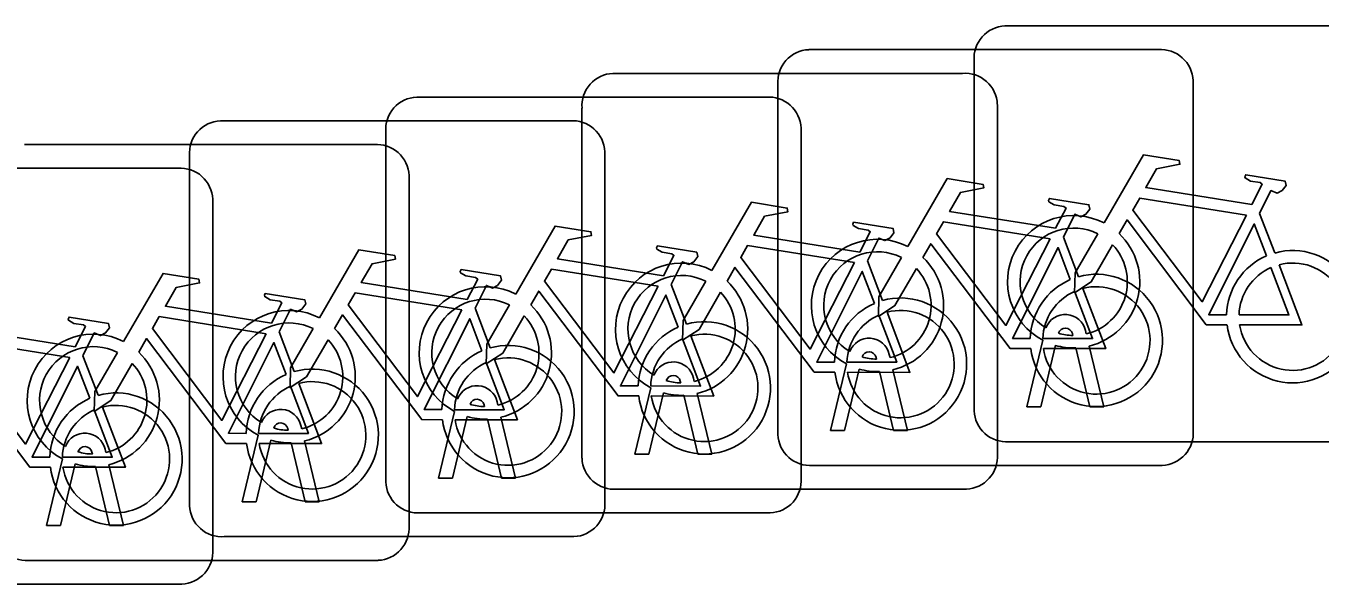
# Model space of a CAD drawing. Extents: x 162184 to 163154, y 385507 to 386516.
# Drawn here: x 162778.917 to 162782.03, y 386422.564 to 386423.906 of the extents above; entities that cross this region are included whole.
import ezdxf

# ---------------------------------------------------------------- set-up
doc = ezdxf.new("R2010")
doc.units = 0
doc.layers.add('IMGEO_Fietsenrek', color=7, linetype='Continuous')

msp = doc.modelspace()

# ---------------------------------------------------------------- linework, layer by layer
at = {"layer": 'IMGEO_Fietsenrek'}
for p, q in [((162781.2719, 386423.9055), (162782.1128, 386423.9055)), ((162782.1128, 386423.9055), (162781.2719, 386423.9055)), ((162780.7999, 386423.8485), (162781.6408, 386423.8485)), ((162781.6408, 386423.8485), (162780.7999, 386423.8485)), ((162781.1975, 386422.9809), (162781.1975, 386423.8218)), ((162781.1975, 386423.8218), (162781.1975, 386422.9809)), ((162780.3289, 386423.7915), (162781.1698, 386423.7915)), ((162781.1698, 386423.7915), (162780.3289, 386423.7915)), ((162781.7245, 386423.7741), (162781.7245, 386422.9332)), ((162781.7245, 386422.9332), (162781.7245, 386423.7741)), ((162780.7255, 386422.9239), (162780.7255, 386423.7648)), ((162780.7255, 386423.7648), (162780.7255, 386422.9239)), ((162779.8569, 386423.7345), (162780.6978, 386423.7345)), ((162780.6978, 386423.7345), (162779.8569, 386423.7345)), ((162780.2545, 386422.8669), (162780.2545, 386423.7078)), ((162780.2545, 386423.7078), (162780.2545, 386422.8669)), ((162781.2535, 386423.7171), (162781.2535, 386422.8762)), ((162781.2535, 386422.8762), (162781.2535, 386423.7171)), ((162779.3849, 386423.6775), (162780.2258, 386423.6775)), ((162780.2258, 386423.6775), (162779.3849, 386423.6775)), ((162779.7825, 386422.8099), (162779.7825, 386423.6508)), ((162779.7825, 386423.6508), (162779.7825, 386422.8099)), ((162780.7815, 386423.6601), (162780.7815, 386422.8192)), ((162780.7815, 386422.8192), (162780.7815, 386423.6601)), ((162778.9139, 386423.6205), (162779.7548, 386423.6205)), ((162779.7548, 386423.6205), (162778.9139, 386423.6205)), ((162779.3105, 386422.7529), (162779.3105, 386423.5938)), ((162779.3105, 386423.5938), (162779.3105, 386422.7529)), ((162780.3095, 386423.6031), (162780.3095, 386422.7622)), ((162780.3095, 386422.7622), (162780.3095, 386423.6031)), ((162778.4419, 386423.5635), (162779.2828, 386423.5635)), ((162779.2828, 386423.5635), (162778.4419, 386423.5635)), ((162779.8385, 386423.5461), (162779.8385, 386422.7052)), ((162779.8385, 386422.7052), (162779.8385, 386423.5461)), ((162779.3665, 386423.4891), (162779.3665, 386422.6482)), ((162779.3665, 386422.6482), (162779.3665, 386423.4891)), ((162781.8842, 386423.4552), (162781.9205, 386423.36)), ((162781.4122, 386423.3982), (162781.4485, 386423.303)), ((162780.9412, 386423.3412), (162780.9775, 386423.246)), ((162780.4692, 386423.2842), (162780.5055, 386423.189)), ((162779.9972, 386423.2272), (162780.0335, 386423.132)), ((162779.5262, 386423.1702), (162779.5625, 386423.075)), ((162781.3245, 386422.9903), (162781.3628, 386423.1503)), ((162781.4349, 386423.1619), (162781.4339, 386423.1662)), ((162781.4656, 386423.1734), (162781.4674, 386423.1655)), ((162780.9936, 386423.1164), (162780.9954, 386423.1085)), ((162781.3932, 386423.1381), (162781.3579, 386422.9903)), ((162781.476, 386422.9903), (162781.4421, 386423.132)), ((162781.4744, 386423.1363), (162781.5094, 386422.9903)), ((162779.0542, 386423.1132), (162779.0905, 386423.018)), ((162780.8525, 386422.9333), (162780.8908, 386423.0933)), ((162780.9629, 386423.1049), (162780.9619, 386423.1092)), ((162780.4919, 386423.0479), (162780.4909, 386423.0522)), ((162780.5226, 386423.0594), (162780.5244, 386423.0515)), ((162780.9212, 386423.0811), (162780.8859, 386422.9333)), ((162781.004, 386422.9333), (162780.9701, 386423.075)), ((162781.0024, 386423.0793), (162781.0374, 386422.9333)), ((162780.3815, 386422.8763), (162780.4198, 386423.0363)), ((162780.4502, 386423.0241), (162780.4149, 386422.8763)), ((162780.5314, 386423.0223), (162780.5664, 386422.8763)), ((162780.0199, 386422.9909), (162780.0189, 386422.9952)), ((162780.0506, 386423.0024), (162780.0524, 386422.9945)), ((162780.533, 386422.8763), (162780.4991, 386423.018)), ((162781.3579, 386422.9903), (162781.3245, 386422.9903)), ((162781.5094, 386422.9903), (162781.476, 386422.9903)), ((162779.9095, 386422.8193), (162779.9478, 386422.9793)), ((162779.9782, 386422.9671), (162779.9429, 386422.8193)), ((162780.061, 386422.8193), (162780.0271, 386422.961)), ((162780.0594, 386422.9653), (162780.0944, 386422.8193)), ((162779.5479, 386422.9339), (162779.5469, 386422.9382)), ((162779.5786, 386422.9454), (162779.5804, 386422.9375)), ((162780.8859, 386422.9333), (162780.8525, 386422.9333)), ((162781.0374, 386422.9333), (162781.004, 386422.9333)), ((162779.4375, 386422.7623), (162779.4758, 386422.9223)), ((162779.5062, 386422.9101), (162779.4709, 386422.7623)), ((162779.589, 386422.7623), (162779.5551, 386422.904)), ((162779.5874, 386422.9083), (162779.6224, 386422.7623)), ((162782.1221, 386422.9065), (162781.2812, 386422.9065)), ((162781.2812, 386422.9065), (162782.1221, 386422.9065)), ((162778.9665, 386422.7053), (162779.0048, 386422.8653)), ((162779.0769, 386422.8769), (162779.0759, 386422.8812)), ((162779.1076, 386422.8884), (162779.1094, 386422.8805)), ((162780.4149, 386422.8763), (162780.3815, 386422.8763)), ((162780.5664, 386422.8763), (162780.533, 386422.8763)), ((162779.0352, 386422.8531), (162778.9999, 386422.7053)), ((162779.118, 386422.7053), (162779.0841, 386422.847)), ((162779.1164, 386422.8513), (162779.1514, 386422.7053)), ((162781.6501, 386422.8495), (162780.8092, 386422.8495)), ((162780.8092, 386422.8495), (162781.6501, 386422.8495)), ((162779.9429, 386422.8193), (162779.9095, 386422.8193)), ((162780.0944, 386422.8193), (162780.061, 386422.8193)), ((162781.1791, 386422.7925), (162780.3382, 386422.7925)), ((162780.3382, 386422.7925), (162781.1791, 386422.7925)), ((162779.4709, 386422.7623), (162779.4375, 386422.7623)), ((162779.6224, 386422.7623), (162779.589, 386422.7623)), ((162780.7071, 386422.7355), (162779.8662, 386422.7355)), ((162779.8662, 386422.7355), (162780.7071, 386422.7355)), ((162778.9999, 386422.7053), (162778.9665, 386422.7053)), ((162779.1514, 386422.7053), (162779.118, 386422.7053)), ((162780.2351, 386422.6785), (162779.3942, 386422.6785)), ((162779.3942, 386422.6785), (162780.2351, 386422.6785)), ((162779.7641, 386422.6215), (162778.9232, 386422.6215)), ((162778.9232, 386422.6215), (162779.7641, 386422.6215)), ((162779.2921, 386422.5645), (162778.4512, 386422.5645)), ((162778.4512, 386422.5645), (162779.2921, 386422.5645))]:
    msp.add_line(p, q, dxfattribs=at)
for points in [[(162781.5101, 386423.4322), (162781.6048, 386423.5957), (162781.691, 386423.5819), (162781.6927, 386423.5732), (162781.6366, 386423.5623), (162781.6104, 386423.517), (162781.8656, 386423.4762)], [(162781.0381, 386423.3752), (162781.1328, 386423.5387), (162781.219, 386423.5249), (162781.2207, 386423.5162), (162781.1646, 386423.5053), (162781.1384, 386423.46), (162781.3936, 386423.4192)], [(162781.8656, 386423.4762), (162781.8906, 386423.525), (162781.8855, 386423.529), (162781.8623, 386423.5327), (162781.8496, 386423.5402), (162781.8486, 386423.5433), (162781.8508, 386423.5479), (162781.9456, 386423.5328), (162781.9479, 386423.5225), (162781.9385, 386423.5101), (162781.9261, 386423.5037), (162781.9116, 386423.5099), (162781.8842, 386423.4552)], [(162781.3936, 386423.4192), (162781.4186, 386423.468), (162781.4135, 386423.472), (162781.3903, 386423.4757), (162781.3776, 386423.4832), (162781.3766, 386423.4863), (162781.3788, 386423.4909), (162781.4736, 386423.4758), (162781.4759, 386423.4655), (162781.4665, 386423.4531), (162781.4541, 386423.4467), (162781.4396, 386423.4529), (162781.4122, 386423.3982)], [(162781.8527, 386423.451), (162781.5959, 386423.492), (162781.5792, 386423.4632), (162781.7462, 386423.2429), (162781.8527, 386423.451)], [(162780.5671, 386423.3182), (162780.6618, 386423.4817), (162780.748, 386423.4679), (162780.7497, 386423.4592), (162780.6936, 386423.4483), (162780.6674, 386423.403), (162780.9226, 386423.3622)], [(162780.9226, 386423.3622), (162780.9476, 386423.411), (162780.9425, 386423.415), (162780.9193, 386423.4187), (162780.9066, 386423.4262), (162780.9056, 386423.4293), (162780.9078, 386423.4339), (162781.0026, 386423.4188), (162781.0049, 386423.4085), (162780.9955, 386423.3961), (162780.9831, 386423.3897), (162780.9686, 386423.3959), (162780.9412, 386423.3412)], [(162781.3807, 386423.394), (162781.1239, 386423.435), (162781.1072, 386423.4062), (162781.2742, 386423.1859), (162781.3807, 386423.394)], [(162781.8058, 386423.1875), (162781.7561, 386423.1876), (162781.5654, 386423.4393), (162781.5464, 386423.4065)], [(162781.9007, 386423.353), (162781.8714, 386423.4298), (162781.762, 386423.2117), (162781.8047, 386423.2116)], [(162780.0951, 386423.2612), (162780.1898, 386423.4247), (162780.276, 386423.4109), (162780.2777, 386423.4022), (162780.2216, 386423.3913), (162780.1954, 386423.346), (162780.4506, 386423.3052)], [(162781.5308, 386423.3797), (162781.4792, 386423.2905), (162781.4393, 386423.2645), (162781.4405, 386423.312), (162781.495, 386423.4062)], [(162779.6231, 386423.2042), (162779.7178, 386423.3677), (162779.804, 386423.3539), (162779.8057, 386423.3452), (162779.7496, 386423.3343), (162779.7234, 386423.289), (162779.9786, 386423.2482)], [(162780.4506, 386423.3052), (162780.4756, 386423.354), (162780.4705, 386423.358), (162780.4473, 386423.3617), (162780.4346, 386423.3692), (162780.4336, 386423.3723), (162780.4358, 386423.3769), (162780.5306, 386423.3618), (162780.5329, 386423.3515), (162780.5235, 386423.3391), (162780.5111, 386423.3327), (162780.4966, 386423.3389), (162780.4692, 386423.2842)], [(162780.9097, 386423.337), (162780.6529, 386423.378), (162780.6362, 386423.3492), (162780.8032, 386423.1289), (162780.9097, 386423.337)], [(162781.3338, 386423.1305), (162781.2841, 386423.1306), (162781.0934, 386423.3823), (162781.0744, 386423.3495)], [(162781.4287, 386423.296), (162781.3994, 386423.3728), (162781.29, 386423.1547), (162781.3327, 386423.1546)], [(162781.0588, 386423.3227), (162781.0072, 386423.2335), (162780.9673, 386423.2075), (162780.9685, 386423.255), (162781.023, 386423.3492)], [(162779.1521, 386423.1472), (162779.2468, 386423.3107), (162779.333, 386423.2969), (162779.3347, 386423.2882), (162779.2786, 386423.2773), (162779.2524, 386423.232), (162779.5076, 386423.1912)], [(162779.9786, 386423.2482), (162780.0036, 386423.297), (162779.9985, 386423.301), (162779.9753, 386423.3047), (162779.9626, 386423.3122), (162779.9616, 386423.3153), (162779.9638, 386423.3199), (162780.0586, 386423.3048), (162780.0609, 386423.2945), (162780.0515, 386423.2821), (162780.0391, 386423.2757), (162780.0246, 386423.2819), (162779.9972, 386423.2272)], [(162780.4377, 386423.28), (162780.1809, 386423.321), (162780.1642, 386423.2922), (162780.3312, 386423.0719), (162780.4377, 386423.28)], [(162780.8628, 386423.0735), (162780.8131, 386423.0736), (162780.6224, 386423.3253), (162780.6034, 386423.2925)], [(162780.9577, 386423.239), (162780.9284, 386423.3158), (162780.819, 386423.0977), (162780.8617, 386423.0976)], [(162781.8347, 386423.2115), (162781.9546, 386423.2113), (162781.9114, 386423.3249)], [(162781.9312, 386423.3318), (162781.9862, 386423.1872), (162781.8361, 386423.1875)], [(162780.5878, 386423.2657), (162780.5362, 386423.1765), (162780.4963, 386423.1505), (162780.4975, 386423.198), (162780.552, 386423.2922)], [(162781.4592, 386423.2748), (162781.5142, 386423.1302), (162781.3641, 386423.1305)], [(162778.6801, 386423.0902), (162778.7748, 386423.2537), (162778.861, 386423.2399), (162778.8627, 386423.2312), (162778.8066, 386423.2203), (162778.7804, 386423.175), (162779.0356, 386423.1342)], [(162779.5076, 386423.1912), (162779.5326, 386423.24), (162779.5275, 386423.244), (162779.5043, 386423.2477), (162779.4916, 386423.2552), (162779.4906, 386423.2583), (162779.4928, 386423.2629), (162779.5876, 386423.2478), (162779.5899, 386423.2375), (162779.5805, 386423.2251), (162779.5681, 386423.2187), (162779.5536, 386423.2249), (162779.5262, 386423.1702)], [(162779.9657, 386423.223), (162779.7089, 386423.264), (162779.6922, 386423.2352), (162779.8592, 386423.0149), (162779.9657, 386423.223)], [(162780.3908, 386423.0165), (162780.3411, 386423.0166), (162780.1504, 386423.2683), (162780.1314, 386423.2355)], [(162780.4857, 386423.182), (162780.4564, 386423.2588), (162780.347, 386423.0407), (162780.3897, 386423.0406)], [(162781.3627, 386423.1545), (162781.4826, 386423.1543), (162781.4394, 386423.2679)], [(162779.9188, 386422.9595), (162779.8691, 386422.9596), (162779.6784, 386423.2113), (162779.6594, 386423.1785)], [(162780.1158, 386423.2087), (162780.0642, 386423.1195), (162780.0243, 386423.0935), (162780.0255, 386423.141), (162780.08, 386423.2352)], [(162780.8917, 386423.0975), (162781.0116, 386423.0973), (162780.9684, 386423.2109)], [(162780.9882, 386423.2178), (162781.0432, 386423.0732), (162780.8931, 386423.0735)], [(162779.0356, 386423.1342), (162779.0606, 386423.183), (162779.0555, 386423.187), (162779.0323, 386423.1907), (162779.0196, 386423.1982), (162779.0186, 386423.2013), (162779.0208, 386423.2059), (162779.1156, 386423.1908), (162779.1179, 386423.1805), (162779.1085, 386423.1681), (162779.0961, 386423.1617), (162779.0816, 386423.1679), (162779.0542, 386423.1132)], [(162779.4947, 386423.166), (162779.2379, 386423.207), (162779.2212, 386423.1782), (162779.3882, 386422.9579), (162779.4947, 386423.166)], [(162779.6438, 386423.1517), (162779.5922, 386423.0625), (162779.5523, 386423.0365), (162779.5535, 386423.084), (162779.608, 386423.1782)], [(162780.0137, 386423.125), (162779.9844, 386423.2018), (162779.875, 386422.9837), (162779.9177, 386422.9836)], [(162779.0227, 386423.109), (162778.7659, 386423.15), (162778.7492, 386423.1212), (162778.9162, 386422.9009), (162779.0227, 386423.109)], [(162779.4478, 386422.9025), (162779.3981, 386422.9026), (162779.2074, 386423.1543), (162779.1884, 386423.1215)], [(162780.4197, 386423.0405), (162780.5396, 386423.0403), (162780.4964, 386423.1539)], [(162780.5162, 386423.1608), (162780.5712, 386423.0162), (162780.4211, 386423.0165)], [(162779.1728, 386423.0947), (162779.1212, 386423.0055), (162779.0813, 386422.9795), (162779.0825, 386423.027), (162779.137, 386423.1212)], [(162779.5427, 386423.068), (162779.5134, 386423.1448), (162779.404, 386422.9267), (162779.4467, 386422.9266)], [(162778.9758, 386422.8455), (162778.9261, 386422.8456), (162778.7354, 386423.0973), (162778.7164, 386423.0645)], [(162779.0707, 386423.011), (162779.0414, 386423.0878), (162778.932, 386422.8697), (162778.9747, 386422.8696)], [(162779.9477, 386422.9835), (162780.0676, 386422.9833), (162780.0244, 386423.0969)], [(162780.0442, 386423.1038), (162780.0992, 386422.9592), (162779.9491, 386422.9595)], [(162779.4767, 386422.9265), (162779.5966, 386422.9263), (162779.5534, 386423.0399)], [(162779.5732, 386423.0468), (162779.6282, 386422.9022), (162779.4781, 386422.9025)], [(162779.1012, 386422.9898), (162779.1562, 386422.8452), (162779.0061, 386422.8455)], [(162779.0047, 386422.8695), (162779.1246, 386422.8693), (162779.0814, 386422.9829)]]:
    msp.add_lwpolyline(points, dxfattribs=at)
for centre, radius, start, end in [((162781.2752, 386423.8276), 0.0779, 92.4484, 184.2845), ((162781.2752, 386423.8276), 0.0779, 92.4484, 184.2845), ((162780.8032, 386423.7706), 0.0779, 92.4484, 184.2845), ((162780.8032, 386423.7706), 0.0779, 92.4484, 184.2845), ((162781.6466, 386423.7708), 0.0779, 2.4484, 94.2845), ((162781.6466, 386423.7708), 0.0779, 2.4484, 94.2845), ((162780.3322, 386423.7136), 0.0779, 92.4484, 184.2845), ((162780.3322, 386423.7136), 0.0779, 92.4484, 184.2845), ((162781.1756, 386423.7138), 0.0779, 2.4484, 94.2845), ((162781.1756, 386423.7138), 0.0779, 2.4484, 94.2845), ((162779.8602, 386423.6566), 0.0779, 92.4484, 184.2845), ((162779.8602, 386423.6566), 0.0779, 92.4484, 184.2845), ((162780.7036, 386423.6568), 0.0779, 2.4484, 94.2845), ((162780.7036, 386423.6568), 0.0779, 2.4484, 94.2845), ((162779.3882, 386423.5996), 0.0779, 92.4484, 184.2845), ((162779.3882, 386423.5996), 0.0779, 92.4484, 184.2845), ((162780.2316, 386423.5998), 0.0779, 2.4484, 94.2845), ((162780.2316, 386423.5998), 0.0779, 2.4484, 94.2845), ((162779.7606, 386423.5428), 0.0779, 2.4484, 94.2845), ((162779.7606, 386423.5428), 0.0779, 2.4484, 94.2845), ((162779.2886, 386423.4858), 0.0779, 2.4484, 94.2845), ((162779.2886, 386423.4858), 0.0779, 2.4484, 94.2845), ((162781.4371, 386423.2909), 0.159, 62.6766, 242.1369), ((162781.4371, 386423.2909), 0.129, 63.3192, 238.903), ((162781.4371, 386423.2909), 0.159, 283.5766, 46.6042), ((162780.9651, 386423.2339), 0.159, 62.6766, 242.1369), ((162781.4371, 386423.2909), 0.129, 283.6043, 43.4302), ((162781.9637, 386423.2069), 0.159, 187.0065, 105.7708), ((162780.4941, 386423.1769), 0.159, 62.6766, 242.1369), ((162780.9651, 386423.2339), 0.129, 63.3192, 238.903), ((162780.9651, 386423.2339), 0.159, 283.5766, 46.6042), ((162781.9637, 386423.2069), 0.159, 113.3408, 178.3217), ((162781.9637, 386423.2069), 0.129, 188.6715, 104.5883), ((162780.4941, 386423.1769), 0.129, 63.3192, 238.903), ((162780.9651, 386423.2339), 0.129, 283.6043, 43.4302), ((162781.4917, 386423.1499), 0.159, 187.0065, 105.7708), ((162781.9637, 386423.2069), 0.129, 113.923, 177.9556), ((162780.0221, 386423.1199), 0.159, 62.6766, 242.1369), ((162780.4941, 386423.1769), 0.159, 283.5766, 46.6042), ((162781.4917, 386423.1499), 0.159, 113.3408, 178.3217), ((162781.4917, 386423.1499), 0.129, 188.6715, 104.5883), ((162780.0221, 386423.1199), 0.129, 63.3192, 238.903), ((162780.4941, 386423.1769), 0.129, 283.6043, 43.4302), ((162781.0207, 386423.0929), 0.159, 113.3408, 178.3217), ((162781.0207, 386423.0929), 0.159, 187.0065, 105.7708), ((162781.4917, 386423.1499), 0.129, 113.923, 177.9556), ((162779.5501, 386423.0629), 0.159, 62.6766, 242.1369), ((162780.0221, 386423.1199), 0.129, 283.6043, 43.4302), ((162780.0221, 386423.1199), 0.159, 283.5766, 46.6042), ((162781.0207, 386423.0929), 0.129, 113.923, 177.9556), ((162781.0207, 386423.0929), 0.129, 188.6715, 104.5883), ((162781.4169, 386423.1623), 0.0499, 12.8025, 158.6934), ((162779.5501, 386423.0629), 0.129, 63.3192, 238.903), ((162779.5501, 386423.0629), 0.159, 283.5766, 46.6042), ((162780.5487, 386423.0359), 0.159, 113.3408, 178.3217), ((162780.5487, 386423.0359), 0.159, 187.0065, 105.7708), ((162781.4169, 386423.1623), 0.0174, 12.8025, 163.4502), ((162779.0791, 386423.0059), 0.159, 62.6766, 242.1369), ((162779.5501, 386423.0629), 0.129, 283.6043, 43.4302), ((162780.5487, 386423.0359), 0.129, 113.923, 177.9556), ((162780.5487, 386423.0359), 0.129, 188.6715, 104.5883), ((162780.9449, 386423.1053), 0.0499, 12.8025, 158.6934), ((162781.4371, 386423.2909), 0.129, 253.415, 269.0204), ((162779.0791, 386423.0059), 0.129, 63.3192, 238.903), ((162779.0791, 386423.0059), 0.159, 283.5766, 46.6042), ((162780.0767, 386422.9789), 0.159, 113.3408, 178.3217), ((162780.0767, 386422.9789), 0.159, 187.0065, 105.7708), ((162780.9449, 386423.1053), 0.0174, 12.8025, 163.4502), ((162781.4371, 386423.2909), 0.159, 253.9967, 271.7867), ((162779.0791, 386423.0059), 0.129, 283.6043, 43.4302), ((162780.0767, 386422.9789), 0.129, 113.923, 177.9556), ((162780.0767, 386422.9789), 0.129, 188.6715, 104.5883), ((162780.4739, 386423.0483), 0.0499, 12.8025, 158.6934), ((162780.9651, 386423.2339), 0.129, 253.415, 269.0204), ((162779.6057, 386422.9219), 0.159, 113.3408, 178.3217), ((162779.6057, 386422.9219), 0.159, 187.0065, 105.7708), ((162780.4739, 386423.0483), 0.0174, 12.8025, 163.4502), ((162780.4941, 386423.1769), 0.129, 253.415, 269.0204), ((162780.9651, 386423.2339), 0.159, 253.9967, 271.7867), ((162779.1337, 386422.8649), 0.159, 187.0065, 105.7708), ((162779.6057, 386422.9219), 0.129, 113.923, 177.9556), ((162779.6057, 386422.9219), 0.129, 188.6715, 104.5883), ((162780.0019, 386422.9913), 0.0499, 12.8025, 158.6934), ((162780.4941, 386423.1769), 0.159, 253.9967, 271.7867), ((162779.1337, 386422.8649), 0.159, 113.3408, 178.3217), ((162779.1337, 386422.8649), 0.129, 188.6715, 104.5883), ((162780.0019, 386422.9913), 0.0174, 12.8025, 163.4502), ((162780.0221, 386423.1199), 0.129, 253.415, 269.0204), ((162779.1337, 386422.8649), 0.129, 113.923, 177.9556), ((162779.5299, 386422.9343), 0.0499, 12.8025, 158.6934), ((162780.0221, 386423.1199), 0.159, 253.9967, 271.7867), ((162781.2754, 386422.9842), 0.0779, 182.4484, 274.2845), ((162781.2754, 386422.9842), 0.0779, 182.4484, 274.2845), ((162779.5299, 386422.9343), 0.0174, 12.8025, 163.4502), ((162779.5501, 386423.0629), 0.129, 253.415, 269.0204), ((162781.6468, 386422.9274), 0.0779, 272.4484, 4.2845), ((162781.6468, 386422.9274), 0.0779, 272.4484, 4.2845), ((162779.0589, 386422.8773), 0.0499, 12.8025, 158.6934), ((162779.5501, 386423.0629), 0.159, 253.9967, 271.7867), ((162780.8034, 386422.9272), 0.0779, 182.4484, 274.2845), ((162780.8034, 386422.9272), 0.0779, 182.4484, 274.2845), ((162779.0589, 386422.8773), 0.0174, 12.8025, 163.4502), ((162779.0791, 386423.0059), 0.129, 253.415, 269.0204), ((162780.3324, 386422.8702), 0.0779, 182.4484, 274.2845), ((162780.3324, 386422.8702), 0.0779, 182.4484, 274.2845), ((162781.1758, 386422.8704), 0.0779, 272.4484, 4.2845), ((162781.1758, 386422.8704), 0.0779, 272.4484, 4.2845), ((162779.0791, 386423.0059), 0.159, 253.9967, 271.7867), ((162779.8604, 386422.8132), 0.0779, 182.4484, 274.2845), ((162779.8604, 386422.8132), 0.0779, 182.4484, 274.2845), ((162780.7038, 386422.8134), 0.0779, 272.4484, 4.2845), ((162780.7038, 386422.8134), 0.0779, 272.4484, 4.2845), ((162779.3884, 386422.7562), 0.0779, 182.4484, 274.2845), ((162779.3884, 386422.7562), 0.0779, 182.4484, 274.2845), ((162780.2318, 386422.7564), 0.0779, 272.4484, 4.2845), ((162780.2318, 386422.7564), 0.0779, 272.4484, 4.2845), ((162778.9174, 386422.6992), 0.0779, 182.4484, 274.2845), ((162778.9174, 386422.6992), 0.0779, 182.4484, 274.2845), ((162779.7608, 386422.6994), 0.0779, 272.4484, 4.2845), ((162779.7608, 386422.6994), 0.0779, 272.4484, 4.2845), ((162779.2888, 386422.6424), 0.0779, 272.4484, 4.2845), ((162779.2888, 386422.6424), 0.0779, 272.4484, 4.2845)]:
    msp.add_arc(centre, radius, start, end, dxfattribs=at)

doc.saveas('drawing.dxf')
